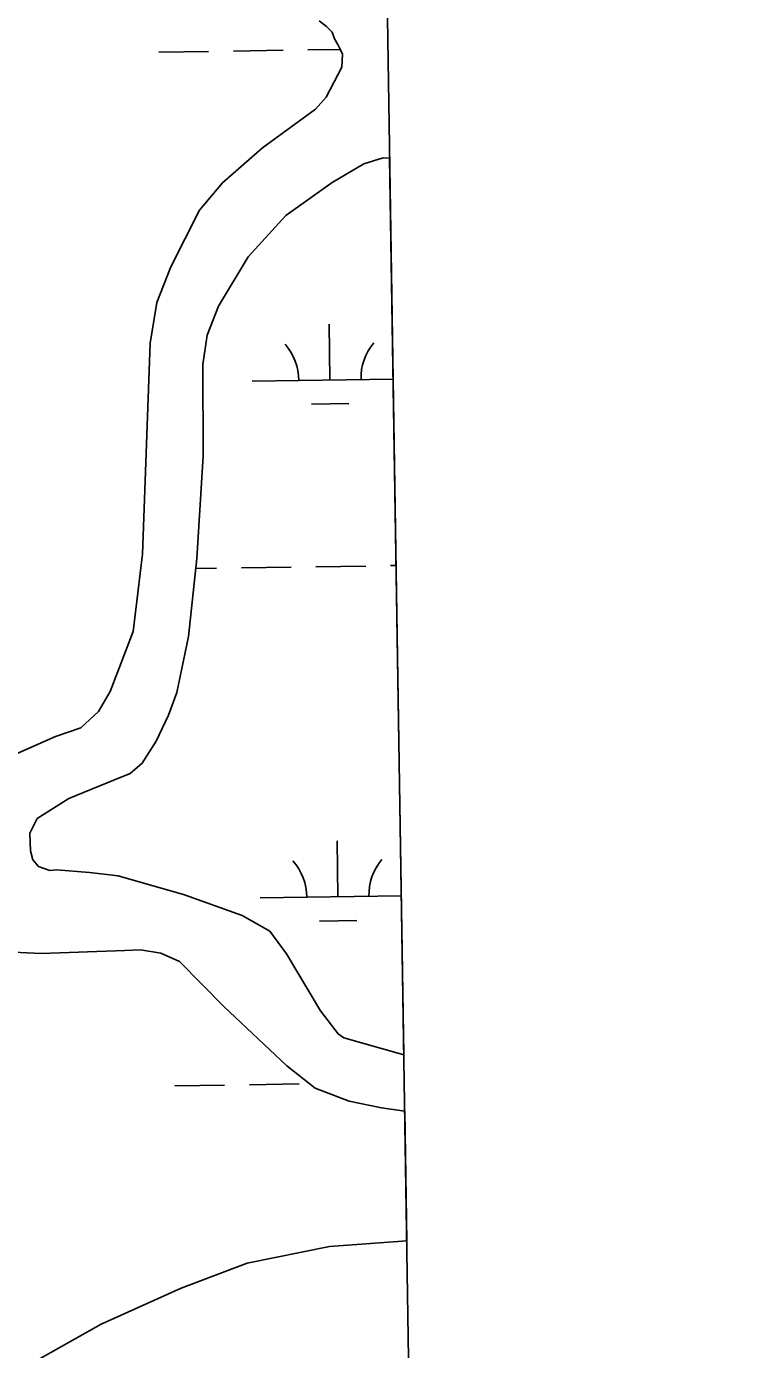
# Model space of a CAD drawing. Extents: x 3823584 to 3861785, y 301729 to 327625.
# Drawn here: x 3859219 to 3859686, y 321572 to 322424 of the extents above; entities that cross this region are included whole.
import ezdxf

# ---------------------------------------------------------------- set-up
doc = ezdxf.new("R2010")
doc.units = 0
for name, color, linetype in [('V-GRID-FRAM', 7, 'Continuous'), ('V-TOPO-SHOR', 7, 'Continuous'), ('V-WETL-SWMP', 7, 'Continuous')]:
    doc.layers.add(name, color=color, linetype=linetype)

msp = doc.modelspace()

# ---------------------------------------------------------------- linework, layer by layer
at = {"layer": 'V-GRID-FRAM'}
msp.add_lwpolyline([(3827552.18, 325335.99), (3859397.29, 325827), (3859685.54, 307646.85), (3827824.57, 307155.59), (3827552.18, 325335.99)], dxfattribs=at)
at = {"layer": 'V-TOPO-SHOR'}
for points in [[(3859196.7, 321948.39), (3859237.57, 321966.47), (3859253.81, 321972.14), (3859265.37, 321982.53), (3859272.76, 321995.56), (3859287.6, 322034.17), (3859293.62, 322083.8), (3859298.54, 322219.7), (3859302.86, 322245.82), (3859311.87, 322268.77), (3859330.37, 322305.27), (3859345.1, 322322.96), (3859370.84, 322345.31), (3859404.96, 322370.22), (3859411.79, 322378.02), (3859421.83, 322397.31), (3859422.4, 322405.67), (3859420.85, 322408.82), (3859419.3, 322411.96), (3859417.23, 322415.63), (3859415.68, 322419.82), (3859412.04, 322423.5), (3859407.35, 322427.19)], [(3859452.6, 322338.79), (3859448.48, 322338.93), (3859436.13, 322335.02), (3859415.68, 322323.11), (3859385.77, 322301.83), (3859361.57, 322275.3), (3859342.58, 322243.51), (3859335.16, 322224.73), (3859332.45, 322205.93), (3859332.65, 322146.85), (3859328.63, 322081), (3859323.14, 322030.84), (3859315.62, 321994.8), (3859310.31, 321980.2), (3859302.38, 321963.51), (3859293.42, 321949.44), (3859285.54, 321942.69), (3859275.59, 321938.56), (3859246.25, 321926.69), (3859225.79, 321913.73), (3859221.03, 321904.35), (3859221.49, 321892.84), (3859223.03, 321887.09), (3859226.67, 321882.88), (3859233.97, 321880.23), (3859238.16, 321880.73), (3859259.58, 321879.05), (3859277.87, 321876.86), (3859320.67, 321864.6), (3859357.72, 321851.33), (3859375.44, 321841.3), (3859386.34, 321826.61), (3859408.1, 321789.89), (3859419.52, 321775.19), (3859423.17, 321772.56), (3859458.66, 321762.43), (3859461.74, 321761.71)], [(3859462.32, 321725.44), (3859447.49, 321727.47), (3859426.61, 321731.76), (3859404.69, 321740.24), (3859386.47, 321754.46), (3859345.9, 321792.84), (3859317.3, 321821.75), (3859305.31, 321827.04), (3859292.25, 321829.21), (3859282.31, 321828.74), (3859228.45, 321826.93), (3859201.27, 321828.12)], [(3858915.06, 321256.11), (3859035.45, 321381.73), (3859134.98, 321496.9), (3859164.68, 321522.34), (3859220.88, 321562.33), (3859267.06, 321588.24), (3859318.46, 321611.51), (3859360.92, 321627.49), (3859413.83, 321638.2), (3859463.65, 321641.83)]]:
    msp.add_lwpolyline(points, dxfattribs=at)
at = {"layer": 'V-WETL-SWMP'}
for p, q in [((3859412.04, 322423.5), (3859415.68, 322419.82)), ((3859415.68, 322419.82), (3859417.23, 322415.63)), ((3859417.23, 322415.63), (3859419.3, 322411.96)), ((3859304.1, 322406.9), (3859336.1, 322407.4)), ((3859352.1, 322407.64), (3859384.1, 322408.14)), ((3859400.09, 322408.38), (3859420.9, 322408.71)), ((3859419.3, 322411.96), (3859420.85, 322408.82)), ((3859420.85, 322408.82), (3859422.4, 322405.67)), ((3859422.4, 322405.67), (3859421.83, 322397.31)), ((3859421.83, 322397.31), (3859411.79, 322378.02)), ((3859411.79, 322378.02), (3859404.96, 322370.22)), ((3859404.96, 322370.22), (3859370.84, 322345.31)), ((3859370.84, 322345.31), (3859345.1, 322322.96)), ((3859436.13, 322335.02), (3859448.49, 322338.93)), ((3859448.49, 322338.93), (3859452.6, 322338.79)), ((3859452.6, 322338.79), (3859461.74, 321761.71)), ((3859415.68, 322323.11), (3859436.13, 322335.02)), ((3859345.1, 322322.96), (3859330.37, 322305.27)), ((3859385.77, 322301.83), (3859415.68, 322323.11)), ((3859330.37, 322305.27), (3859311.87, 322268.77)), ((3859361.57, 322275.3), (3859385.77, 322301.83)), ((3859342.58, 322243.51), (3859361.57, 322275.3)), ((3859311.87, 322268.77), (3859302.86, 322245.82)), ((3859302.86, 322245.82), (3859298.54, 322219.7)), ((3859335.16, 322224.73), (3859342.58, 322243.51)), ((3859414.21, 322195.97), (3859413.66, 322231.97)), ((3859298.54, 322219.7), (3859293.62, 322083.8)), ((3859332.45, 322205.93), (3859335.16, 322224.73)), ((3859332.65, 322146.85), (3859332.45, 322205.93)), ((3859364.22, 322195.2), (3859454.85, 322196.6)), ((3859402.45, 322180.36), (3859426.45, 322180.73)), ((3859328.64, 322081), (3859332.65, 322146.85)), ((3859293.62, 322083.8), (3859287.6, 322034.17)), ((3859323.14, 322030.84), (3859328.64, 322081)), ((3859327.93, 322074.56), (3859341.23, 322074.76)), ((3859357.23, 322075.01), (3859389.22, 322075.5)), ((3859405.22, 322075.75), (3859437.22, 322076.24)), ((3859453.22, 322076.49), (3859456.75, 322076.54)), ((3859287.6, 322034.17), (3859272.76, 321995.56)), ((3859315.62, 321994.8), (3859323.14, 322030.84)), ((3859272.76, 321995.56), (3859265.37, 321982.53)), ((3859310.32, 321980.2), (3859315.62, 321994.8)), ((3859265.37, 321982.53), (3859253.81, 321972.14)), ((3859253.81, 321972.14), (3859237.57, 321966.47)), ((3859302.38, 321963.51), (3859310.32, 321980.2)), ((3859237.57, 321966.47), (3859196.7, 321948.4)), ((3859293.42, 321949.44), (3859302.38, 321963.51)), ((3859285.54, 321942.69), (3859293.42, 321949.44)), ((3859246.25, 321926.69), (3859275.59, 321938.56)), ((3859275.59, 321938.56), (3859285.54, 321942.69)), ((3859225.79, 321913.73), (3859246.25, 321926.69)), ((3859221.03, 321904.35), (3859225.79, 321913.73)), ((3859221.49, 321892.84), (3859221.03, 321904.35)), ((3859419.34, 321863.34), (3859418.79, 321899.33)), ((3859223.03, 321887.09), (3859221.49, 321892.84)), ((3859226.67, 321882.88), (3859223.03, 321887.09)), ((3859233.97, 321880.23), (3859226.67, 321882.88)), ((3859238.16, 321880.73), (3859233.97, 321880.23)), ((3859259.58, 321879.05), (3859238.16, 321880.73)), ((3859277.87, 321876.86), (3859259.58, 321879.05)), ((3859320.67, 321864.6), (3859277.87, 321876.86)), ((3859357.72, 321851.33), (3859320.67, 321864.6)), ((3859369.35, 321862.57), (3859460.12, 321863.97)), ((3859375.44, 321841.3), (3859357.72, 321851.33)), ((3859407.58, 321847.72), (3859431.58, 321848.09)), ((3859386.34, 321826.6), (3859375.44, 321841.3)), ((3859201.28, 321828.13), (3859228.46, 321826.93)), ((3859228.46, 321826.93), (3859282.31, 321828.73)), ((3859282.31, 321828.73), (3859292.25, 321829.2)), ((3859292.25, 321829.2), (3859305.31, 321827.04)), ((3859305.31, 321827.04), (3859317.3, 321821.75)), ((3859317.3, 321821.75), (3859345.9, 321792.84)), ((3859408.1, 321789.89), (3859386.34, 321826.6)), ((3859345.9, 321792.84), (3859386.47, 321754.46)), ((3859419.52, 321775.19), (3859408.1, 321789.89)), ((3859423.17, 321772.56), (3859419.52, 321775.19)), ((3859458.66, 321762.43), (3859423.17, 321772.56)), ((3859461.74, 321761.71), (3859458.66, 321762.43)), ((3859386.47, 321754.46), (3859404.69, 321740.24)), ((3859362.36, 321742.37), (3859394.35, 321742.87)), ((3859314.36, 321741.63), (3859346.36, 321742.13)), ((3859404.69, 321740.24), (3859426.61, 321731.76)), ((3859426.61, 321731.76), (3859447.49, 321727.47)), ((3859447.49, 321727.47), (3859462.32, 321725.44)), ((3859462.32, 321725.44), (3859463.65, 321641.84)), ((3859463.65, 321641.84), (3859413.83, 321638.2)), ((3859413.83, 321638.2), (3859360.92, 321627.5)), ((3859360.92, 321627.5), (3859318.46, 321611.51)), ((3859318.46, 321611.51), (3859267.06, 321588.24)), ((3859267.06, 321588.24), (3859220.88, 321562.33))]:
    msp.add_line(p, q, dxfattribs=at)
for centre, start, end in [((3859358.97, 322195.6), 0.11154, 41.6552), ((3859469.44, 322197.3), 140.11153, 181.65519), ((3859474.57, 321864.66), 140.11153, 181.65519), ((3859364.1, 321862.96), 0.11154, 41.6552)]:
    msp.add_arc(centre, 35.25, start, end, dxfattribs=at)

doc.saveas('drawing.dxf')
